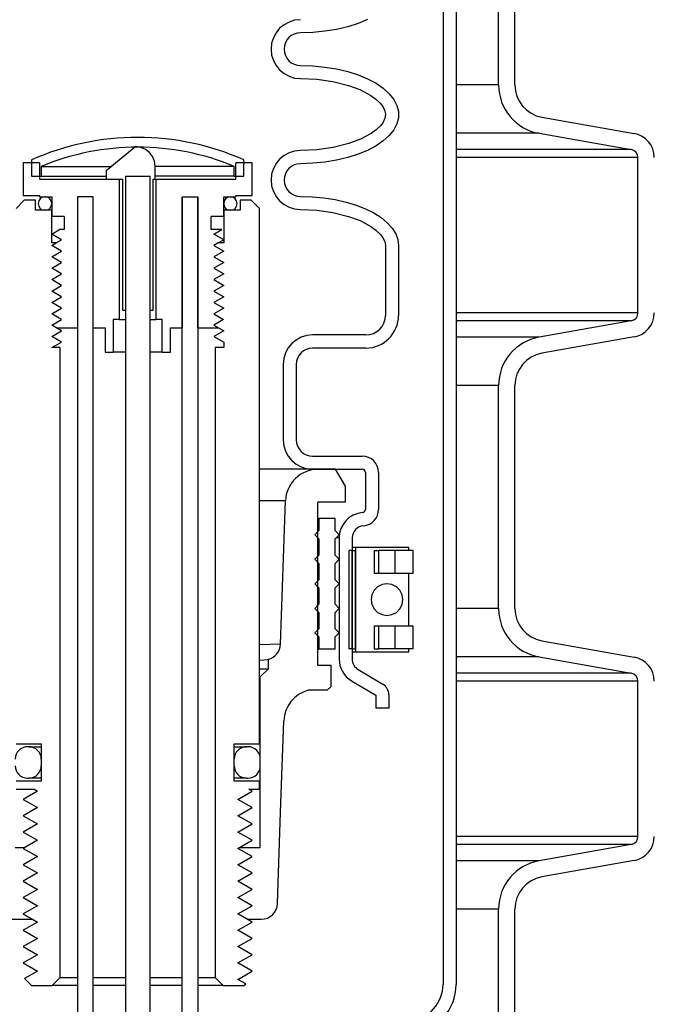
# Model space of a CAD drawing. Extents: x -169 to 2224, y 0 to 2796.
# Tile 281 of 530: x 1610.39 to 1615.24, y 969.76 to 977.27. Entities that reach past the tile are written whole.
import ezdxf

# ---------------------------------------------------------------- set-up
doc = ezdxf.new("R2010")
doc.units = 0
doc.header["$MEASUREMENT"] = 0
doc.header["$PDSIZE"] = 1
doc.layers.get('DEFPOINTS').update_dxf_attribs({"linetype": 'CONTINUOUS'})
for name, color, linetype in [('DIM', 3, 'CONTINUOUS'), ('PEAGRAVEL-HATCH', 3, 'CONTINUOUS'), ('SPILL-BUCKET', 1, 'CONTINUOUS')]:
    doc.layers.add(name, color=color, linetype=linetype)
doc.styles.add('SIMPLEX', font='simplex')
doc.dimstyles.new('DIM64', dxfattribs={"dimscale": 64, "dimtxt": 0.09375, "dimasz": 0.09375, "dimexe": 0.0625, "dimexo": 0.0625, "dimgap": 0.046875, "dimtad": 1, "dimdec": 4, "dimzin": 3, "dimdsep": 46, "dimlunit": 4, "dimtxsty": 'SIMPLEX', "dimcen": 0, "dimclrd": 256, "dimclre": 256, "dimclrt": 256, "dimadec": 0, "dimazin": 0, "dimtfac": 1, "dimtdec": 4, "dimtmove": 0, "dimatfit": 3, "dimfxl": 1, "dimfrac": 2, "dimtolj": 1, "dimtzin": 0, "dimarcsym": 0})

# ---------------------------------------------------------------- blocks, each defined once
blk = doc.blocks.new('*D48')
at = {"layer": 'DEFPOINTS', "color": 0, "transparency": 16777216}
for p in [(2031.7725, 978.296), (1368.5472, 978.0147), (2031.7725, 700.5233)]:
    blk.add_point(p, dxfattribs=at)
at = {"layer": 'DIM', "lineweight": -2, "transparency": 16777216}
for p, q in [((2031.7725, 974.296), (2031.7725, 696.5233)), ((1368.5472, 974.0147), (1368.5472, 696.5233)), ((1374.5472, 700.5233), (2025.7725, 700.5233))]:
    blk.add_line(p, q, dxfattribs=at)
at = {"layer": 'DIM', "transparency": 16777216}
for points in [[(1374.5472, 701.5233), (1374.5472, 699.5233), (1368.5472, 700.5233)], [(2025.7725, 701.5233), (2025.7725, 699.5233), (2031.7725, 700.5233)]]:
    blk.add_solid(points, dxfattribs=at)
at = {"layer": 'DIM', "transparency": 16777216, "insert": (1700.1599, 708.0947), "char_height": 6, "attachment_point": 5, "style": 'SIMPLEX'}
blk.add_mtext('\\A1;55\'-3 1/4" (F.V. TANK SLAB)', dxfattribs=at)

msp = doc.modelspace()

# ---------------------------------------------------------------- hatches: boundary and pattern name
at = {"layer": 'PEAGRAVEL-HATCH'}
h = msp.add_hatch(dxfattribs=at)
h.set_pattern_fill('AR-SAND', color=256, scale=7.5, style=0)
h.set_pattern_definition([(37.5, (-621.578, -2e-13), (-0.47245, 14.45118), [0, -11.4, 0, -12.75, 0, -12.1875]), (7.5, (-621.578, -2e-13), (13.27333, 21.1661), [0, -6.15, 0, -10.275, 0, -3.9375]), (327.5, (-630.803, -2e-13), (23.356064, 0.04244), [0, -3.75, 0, -13.5, 0, -17.625]), (317.5, (-630.803, -2e-13), (22.54595, 6.58257), [0, -1.875, 0, -8.85, 0, -10.125])])
h.paths.add_polyline_path([(1637.69704, 960.78247), (1637.53536, 960.78249), (1637.39546, 961.97222), (1633.02843, 963.31274), (1632.95099, 965.18573), (1632.71678, 965.18573), (1632.71678, 966.78697), (1631.65188, 967.34159), (1631.64166, 978.01472), (1615.19741, 978.01472), (1615.19741, 967.23834), (1615.08641, 967.17425), (1614.3828, 967.05019), (1614.2348, 966.96474), (1614.17635, 966.80415), (1614.17635, 965.20292), (1613.8647, 965.20292), (1613.8647, 963.32993), (1609.49767, 961.9894), (1609.42023, 960.79968), (1609.29531, 960.79968), (1609.29613, 935.26579), (1637.69421, 935.26579)])
h.paths.add_polyline_path([(1637.69775, 934.26579), (1609.29613, 934.26579), (1609.29613, 916.69416), (1610.21057, 915.87408), (1611.69774, 915.52328), (1612.69774, 917.52328), (1617.69774, 917.52328), (1618.69774, 915.52328), (1628.19774, 915.52328), (1629.19774, 917.52328), (1634.19774, 917.52328), (1635.19774, 915.52328), (1636.67381, 915.87407), (1637.36962, 917.52328), (1637.00839, 923.08613), (1637.69286, 923.08616)])

# ---------------------------------------------------------------- linework, layer by layer
at = {"layer": 'SPILL-BUCKET', "color": 1, "linetype": 'Continuous'}
for p, q in [((1613.62735, 984.10802), (1613.62735, 969.91046)), ((1613.72728, 984.10802), (1613.72728, 969.91046)), ((1614.05144, 976.77633), (1614.05144, 978.47982)), ((1614.17635, 976.77633), (1614.17635, 978.47982)), ((1612.89852, 977.22122), (1612.81335, 977.20118)), ((1612.97798, 977.24644), (1612.89852, 977.22122)), ((1613.05051, 977.27644), (1612.97798, 977.24644)), ((1612.63138, 977.17782), (1612.53745, 977.17487)), ((1612.72384, 977.18664), (1612.63138, 977.17782)), ((1612.81335, 977.20118), (1612.72384, 977.18664)), ((1612.53745, 976.92504), (1612.63138, 976.92208)), ((1612.63138, 976.92208), (1612.72384, 976.91326)), ((1612.72384, 976.91326), (1612.81335, 976.89872)), ((1612.81335, 976.89872), (1612.89852, 976.87868)), ((1612.89852, 976.87868), (1612.97798, 976.85347)), ((1612.97798, 976.85347), (1613.05051, 976.82347)), ((1612.53745, 976.82511), (1612.66157, 976.81982)), ((1612.66157, 976.81982), (1612.78366, 976.80299)), ((1612.78366, 976.80299), (1612.90345, 976.77314)), ((1612.90345, 976.77314), (1612.99134, 976.74069)), ((1613.05051, 976.82347), (1613.11494, 976.78917)), ((1613.11494, 976.78917), (1613.17026, 976.75109)), ((1612.99134, 976.74069), (1613.07427, 976.69678)), ((1613.07427, 976.69678), (1613.11259, 976.6693)), ((1613.17026, 976.75109), (1613.2156, 976.70985)), ((1613.2156, 976.70985), (1613.25025, 976.6661)), ((1613.11259, 976.6693), (1613.14686, 976.63698)), ((1613.14686, 976.63698), (1613.16634, 976.61185)), ((1613.25025, 976.6661), (1613.27366, 976.62052)), ((1613.27366, 976.62052), (1613.28546, 976.57382)), ((1613.16634, 976.61185), (1613.18077, 976.58362)), ((1613.18077, 976.58362), (1613.18696, 976.55308)), ((1613.18696, 976.55308), (1613.18252, 976.52232)), ((1613.28546, 976.57382), (1613.28546, 976.52677)), ((1613.15039, 976.46762), (1613.11663, 976.43456)), ((1613.16929, 976.49352), (1613.15039, 976.46762)), ((1613.18252, 976.52232), (1613.16929, 976.49352)), ((1613.27366, 976.48008), (1613.25025, 976.43449)), ((1613.28546, 976.52677), (1613.27366, 976.48008)), ((1614.3828, 976.5303), (1615.08641, 976.40623)), ((1613.07858, 976.40659), (1612.99585, 976.36183)), ((1613.11663, 976.43456), (1613.07858, 976.40659)), ((1613.25025, 976.43449), (1613.2156, 976.39074)), ((1614.36111, 976.40728), (1615.06472, 976.28321)), ((1612.90788, 976.32884), (1612.78662, 976.2982)), ((1612.99585, 976.36183), (1612.90788, 976.32884)), ((1613.17026, 976.3495), (1613.11494, 976.31142)), ((1613.2156, 976.39074), (1613.17026, 976.3495)), ((1611.28071, 976.30684), (1611.05297, 976.12024)), ((1611.31867, 976.30006), (1611.28071, 976.30684)), ((1611.35413, 976.28511), (1611.31867, 976.30006)), ((1611.38467, 976.26202), (1611.35413, 976.28511)), ((1611.40806, 976.23153), (1611.38467, 976.26202)), ((1612.66281, 976.28091), (1612.53745, 976.27548)), ((1612.78662, 976.2982), (1612.66281, 976.28091)), ((1612.97798, 976.24712), (1612.89852, 976.2219)), ((1613.05051, 976.27712), (1612.97798, 976.24712)), ((1613.11494, 976.31142), (1613.05051, 976.27712)), ((1610.54446, 976.1827), (1610.41954, 976.1827)), ((1610.41954, 976.1827), (1610.41954, 975.93287)), ((1610.54446, 976.1827), (1610.54446, 976.05778)), ((1611.42291, 976.19596), (1611.40806, 976.23153)), ((1611.42811, 976.15771), (1611.42291, 976.19596)), ((1612.16835, 976.1827), (1612.04343, 976.1827)), ((1612.04343, 976.05778), (1612.04343, 976.1827)), ((1612.16835, 975.93287), (1612.16835, 976.1827)), ((1612.63138, 976.17851), (1612.53745, 976.17555)), ((1612.72384, 976.18732), (1612.63138, 976.17851)), ((1612.81335, 976.20187), (1612.72384, 976.18732)), ((1612.89852, 976.2219), (1612.81335, 976.20187)), ((1615.11633, 975.03718), (1615.11633, 976.22171)), ((1611.05297, 976.12024), (1611.05297, 976.05778)), ((1611.42811, 976.05778), (1611.42811, 976.15771)), ((1610.54446, 976.05778), (1611.15339, 976.05778)), ((1611.05297, 976.05778), (1611.17684, 976.05778)), ((1611.15339, 976.05778), (1611.15339, 974.98602)), ((1611.17684, 976.05778), (1611.17684, 975.05846)), ((1611.20087, 976.07991), (1611.20087, 975.05846)), ((1611.38825, 975.05846), (1611.38825, 976.07991)), ((1611.41105, 976.05778), (1611.42811, 976.05778)), ((1611.41105, 975.05846), (1611.41105, 976.05778)), ((1611.4345, 974.98602), (1611.4345, 976.05778)), ((1611.4345, 976.05778), (1612.04343, 976.05778)), ((1610.41954, 975.93287), (1610.54446, 975.93287)), ((1610.54446, 975.93287), (1610.54446, 975.92287)), ((1610.54446, 975.92287), (1610.6369, 975.92287)), ((1610.6369, 975.92287), (1610.6369, 975.77298)), ((1610.83426, 975.92287), (1610.83426, 974.92356)), ((1610.95418, 975.92287), (1610.83426, 975.92287)), ((1610.95418, 975.92287), (1610.83426, 975.92287)), ((1610.83426, 975.92287), (1610.83426, 964.6156)), ((1610.95418, 964.6156), (1610.95418, 975.92287)), ((1610.95418, 974.92356), (1610.95418, 975.92287)), ((1611.63371, 964.6156), (1611.63371, 975.92287)), ((1611.63371, 975.92287), (1611.63371, 974.92356)), ((1611.63371, 975.92287), (1611.75363, 975.92287)), ((1611.75363, 975.92287), (1611.75363, 964.6156)), ((1611.75363, 974.92356), (1611.75363, 975.92287)), ((1611.951, 975.77298), (1611.951, 975.92287)), ((1611.951, 975.92287), (1612.04343, 975.92287)), ((1612.04343, 975.93287), (1612.16835, 975.93287)), ((1612.04343, 975.92287), (1612.04343, 975.93287)), ((1612.53745, 975.92572), (1612.62779, 975.92299)), ((1612.62779, 975.92299), (1612.71681, 975.91483)), ((1612.71681, 975.91483), (1612.80322, 975.90137)), ((1612.80322, 975.90137), (1612.88575, 975.8828)), ((1612.88575, 975.8828), (1612.9632, 975.85939)), ((1612.53745, 975.82579), (1612.66202, 975.82047)), ((1612.66202, 975.82047), (1612.78454, 975.80351)), ((1612.78454, 975.80351), (1612.90475, 975.77342)), ((1612.9632, 975.85939), (1613.03445, 975.83148)), ((1613.03445, 975.83148), (1613.09845, 975.79948)), ((1613.09845, 975.79948), (1613.15426, 975.76386)), ((1610.73183, 975.77298), (1610.6369, 975.77298)), ((1610.73183, 975.77298), (1610.73183, 975.67305)), ((1611.85606, 975.67305), (1611.85606, 975.77298)), ((1611.951, 975.77298), (1611.85606, 975.77298)), ((1612.90475, 975.77342), (1612.99309, 975.7406)), ((1612.99309, 975.7406), (1613.07644, 975.69607)), ((1613.15426, 975.76386), (1613.20108, 975.72513)), ((1613.20108, 975.72513), (1613.23823, 975.68386)), ((1610.6369, 975.63807), (1610.69747, 975.67305)), ((1610.73183, 975.67305), (1610.69747, 975.67305)), ((1611.93629, 975.67305), (1611.85606, 975.67305)), ((1611.8757, 975.63807), (1611.93629, 975.67305)), ((1613.07644, 975.69607), (1613.11445, 975.66852)), ((1613.11445, 975.66852), (1613.1483, 975.63604)), ((1613.23823, 975.68386), (1613.26516, 975.64066)), ((1613.26516, 975.64066), (1613.28147, 975.59615)), ((1610.71219, 975.5946), (1610.6369, 975.63807)), ((1610.66978, 975.57011), (1610.71219, 975.5946)), ((1611.951, 975.5946), (1611.8757, 975.63807)), ((1611.90859, 975.57011), (1611.951, 975.5946)), ((1613.1483, 975.63604), (1613.16761, 975.61064)), ((1613.16761, 975.61064), (1613.18161, 975.58211)), ((1613.18161, 975.58211), (1613.187, 975.55098)), ((1613.28147, 975.59615), (1613.28694, 975.55098)), ((1613.187, 975.55098), (1613.187, 975.01767)), ((1613.28694, 975.55098), (1613.28694, 975.01767)), ((1611.17684, 975.05846), (1611.20087, 975.05846)), ((1611.38825, 975.05846), (1611.41105, 975.05846)), ((1611.10657, 974.98602), (1611.10657, 974.73619)), ((1611.15339, 974.98602), (1611.10657, 974.98602)), ((1611.15339, 974.98602), (1611.1658, 974.98602)), ((1611.1658, 974.98602), (1611.20083, 974.98602)), ((1611.38832, 974.98602), (1611.42244, 974.98602)), ((1611.42244, 974.98602), (1611.4345, 974.98602)), ((1611.48132, 974.98602), (1611.4345, 974.98602)), ((1611.48132, 974.73619), (1611.48132, 974.98602)), ((1615.06472, 974.97567), (1614.36111, 974.8516)), ((1610.66978, 974.92356), (1610.83426, 974.92356)), ((1610.95418, 974.92356), (1611.04412, 974.92356)), ((1611.04412, 974.92356), (1611.04412, 974.73619)), ((1611.54378, 974.92356), (1611.63371, 974.92356)), ((1611.54378, 974.73619), (1611.54378, 974.92356)), ((1611.75363, 974.92356), (1611.90859, 974.92356)), ((1613.03711, 974.86777), (1612.63053, 974.86777)), ((1615.08641, 974.85265), (1614.3828, 974.72859)), ((1613.03711, 974.76784), (1612.63053, 974.76784)), ((1611.04412, 974.73619), (1611.10657, 974.73619)), ((1611.113, 974.73619), (1611.10657, 974.73619)), ((1611.13185, 974.73619), (1611.113, 974.73619)), ((1611.16183, 974.73619), (1611.13185, 974.73619)), ((1611.20087, 974.73619), (1611.16183, 974.73619)), ((1611.42683, 974.73619), (1611.38826, 974.73619)), ((1611.4564, 974.73619), (1611.42683, 974.73619)), ((1611.47498, 974.73619), (1611.4564, 974.73619)), ((1611.48132, 974.73619), (1611.47498, 974.73619)), ((1611.48132, 974.73619), (1611.54378, 974.73619)), ((1612.40569, 974.64292), (1612.40569, 974.06757)), ((1612.50562, 974.64292), (1612.50562, 974.06757)), ((1614.05144, 972.77906), (1614.05144, 974.48255)), ((1614.17635, 972.77906), (1614.17635, 974.48255)), ((1612.63053, 973.94265), (1613.00965, 973.94265)), ((1612.63053, 973.84272), (1613.00965, 973.84272)), ((1613.03463, 973.81774), (1613.03463, 973.53668)), ((1613.13456, 973.81774), (1613.13456, 973.53668)), ((1612.83289, 973.31873), (1612.83289, 972.3939)), ((1612.93283, 973.31873), (1612.93283, 972.3939)), ((1612.93283, 973.24756), (1612.94556, 973.24756)), ((1612.94556, 973.24756), (1612.95864, 973.24756)), ((1612.95866, 973.24756), (1612.95866, 972.4481)), ((1612.95866, 973.24756), (1612.96455, 973.24756)), ((1612.96455, 973.24756), (1612.98191, 973.24756)), ((1612.98191, 973.24756), (1613.00971, 973.24756)), ((1613.00971, 973.24756), (1613.04633, 973.24756)), ((1613.04633, 973.24756), (1613.08966, 973.24756)), ((1613.08966, 973.24756), (1613.13718, 973.24756)), ((1613.13718, 973.24756), (1613.18611, 973.24756)), ((1613.18611, 973.24756), (1613.23362, 973.24756)), ((1613.23362, 973.24756), (1613.27695, 973.24756)), ((1613.27695, 973.24756), (1613.31358, 973.24756)), ((1613.31358, 973.24756), (1613.34138, 973.24756)), ((1613.34138, 973.24756), (1613.35873, 973.24756)), ((1613.35873, 973.24756), (1613.36463, 973.24756)), ((1613.36463, 973.22258), (1613.36463, 973.24756)), ((1612.93283, 973.22258), (1612.90784, 973.22258)), ((1612.90784, 973.22258), (1612.90784, 972.47309)), ((1612.93283, 973.22258), (1612.93283, 972.47309)), ((1612.93283, 972.47309), (1612.93283, 973.22258)), ((1612.93283, 973.22258), (1612.95781, 973.22258)), ((1612.95823, 973.22258), (1612.95781, 973.22258)), ((1612.95781, 972.47309), (1612.95781, 973.22258)), ((1612.95866, 973.22258), (1612.95823, 973.22258)), ((1613.10007, 973.22258), (1613.13645, 973.22258)), ((1613.10007, 973.22258), (1613.10007, 973.0477)), ((1613.19432, 973.22258), (1613.13644, 973.22258)), ((1613.13645, 973.0477), (1613.13645, 973.22258)), ((1613.25829, 973.22258), (1613.19432, 973.22258)), ((1613.30472, 973.22258), (1613.25829, 973.22258)), ((1613.25829, 973.22258), (1613.25829, 973.0477)), ((1613.34363, 973.22258), (1613.30472, 973.22258)), ((1613.37298, 973.22258), (1613.34363, 973.22258)), ((1613.37047, 973.22258), (1613.36463, 973.22258)), ((1613.37244, 973.22258), (1613.37047, 973.22258)), ((1613.39123, 973.22258), (1613.37298, 973.22258)), ((1613.39742, 973.22258), (1613.39123, 973.22258)), ((1613.39742, 973.0477), (1613.39742, 973.22258)), ((1612.95823, 973.0477), (1612.95781, 973.0477)), ((1612.95866, 973.0477), (1612.95823, 973.0477)), ((1613.13645, 973.0477), (1613.10007, 973.0477)), ((1613.19432, 973.0477), (1613.13644, 973.0477)), ((1613.25829, 973.0477), (1613.19432, 973.0477)), ((1613.30471, 973.0477), (1613.25829, 973.0477)), ((1613.34363, 973.0477), (1613.30471, 973.0477)), ((1613.37298, 973.0477), (1613.34363, 973.0477)), ((1613.37047, 973.0477), (1613.36463, 973.0477)), ((1613.36463, 972.64797), (1613.36463, 973.04768)), ((1613.37244, 973.0477), (1613.37047, 973.0477)), ((1613.39123, 973.0477), (1613.37298, 973.0477)), ((1613.39742, 973.0477), (1613.39123, 973.0477)), ((1612.9579, 972.93955), (1612.95864, 972.94046)), ((1612.95781, 972.64797), (1612.95823, 972.64797)), ((1612.95823, 972.64797), (1612.95866, 972.64797)), ((1613.10007, 972.64797), (1613.10007, 972.47309)), ((1613.10007, 972.64797), (1613.13645, 972.64797)), ((1613.13644, 972.64797), (1613.19432, 972.64797)), ((1613.13645, 972.47309), (1613.13645, 972.64797)), ((1613.19432, 972.64797), (1613.25829, 972.64797)), ((1613.25829, 972.64797), (1613.25829, 972.47309)), ((1613.25829, 972.64797), (1613.30471, 972.64797)), ((1613.30471, 972.64797), (1613.34363, 972.64797)), ((1613.34363, 972.64797), (1613.37298, 972.64797)), ((1613.36463, 972.64797), (1613.37047, 972.64797)), ((1613.37047, 972.64797), (1613.37244, 972.64797)), ((1613.37298, 972.64797), (1613.39123, 972.64797)), ((1613.39123, 972.64797), (1613.39742, 972.64797)), ((1613.39742, 972.47309), (1613.39742, 972.64797)), ((1614.3828, 972.53303), (1615.08641, 972.40896)), ((1612.93283, 972.47309), (1612.90784, 972.47309)), ((1612.93283, 972.47309), (1612.95781, 972.47309)), ((1612.93283, 972.4481), (1612.94556, 972.4481)), ((1612.94556, 972.4481), (1612.95864, 972.4481)), ((1612.95823, 972.47309), (1612.95781, 972.47309)), ((1612.95866, 972.47309), (1612.95823, 972.47309)), ((1612.95866, 972.4481), (1612.96455, 972.4481)), ((1612.96455, 972.4481), (1612.98191, 972.4481)), ((1612.98191, 972.4481), (1613.00971, 972.4481)), ((1613.00971, 972.4481), (1613.04633, 972.4481)), ((1613.04633, 972.4481), (1613.08966, 972.4481)), ((1613.08966, 972.4481), (1613.13718, 972.4481)), ((1613.10007, 972.47309), (1613.13645, 972.47309)), ((1613.19432, 972.47309), (1613.13644, 972.47309)), ((1613.13718, 972.4481), (1613.18611, 972.4481)), ((1613.18611, 972.4481), (1613.23362, 972.4481)), ((1613.25829, 972.47309), (1613.19432, 972.47309)), ((1613.23362, 972.4481), (1613.27695, 972.4481)), ((1613.30472, 972.47309), (1613.25829, 972.47309)), ((1613.27695, 972.4481), (1613.31358, 972.4481)), ((1613.34363, 972.47309), (1613.30472, 972.47309)), ((1613.31358, 972.4481), (1613.34138, 972.4481)), ((1613.34138, 972.4481), (1613.35873, 972.4481)), ((1613.37298, 972.47309), (1613.34363, 972.47309)), ((1613.35873, 972.4481), (1613.36463, 972.4481)), ((1613.36463, 972.4481), (1613.36463, 972.47309)), ((1613.37047, 972.47309), (1613.36463, 972.47309)), ((1613.37244, 972.47309), (1613.37047, 972.47309)), ((1613.39123, 972.47309), (1613.37298, 972.47309)), ((1613.39742, 972.47309), (1613.39123, 972.47309)), ((1614.36111, 972.41001), (1615.06472, 972.28595)), ((1612.97852, 972.31344), (1613.16694, 972.20104)), ((1612.92732, 972.22762), (1613.1127, 972.11704)), ((1615.11633, 971.03991), (1615.11633, 972.22444)), ((1613.1127, 972.11704), (1613.1127, 972.02027)), ((1613.21263, 972.12058), (1613.21263, 972.02027)), ((1613.21263, 972.02027), (1613.1127, 972.02027)), ((1612.03094, 971.72474), (1612.09002, 971.72474)), ((1612.09002, 971.72474), (1612.11686, 971.72474)), ((1612.09001, 971.48491), (1612.03094, 971.48491)), ((1612.11686, 971.48491), (1612.09001, 971.48491)), ((1610.35709, 970.95586), (1610.43268, 970.95586)), ((1612.0733, 970.95586), (1612.23081, 970.95586)), ((1615.06472, 970.9784), (1614.36111, 970.85433)), ((1615.08641, 970.85539), (1614.3828, 970.73132)), ((1614.05144, 969.28145), (1614.05144, 970.48529)), ((1614.17635, 969.28145), (1614.17635, 970.48529)), ((1610.21778, 970.40757), (1610.487, 970.40757)), ((1610.49064, 970.40757), (1610.52772, 970.38616))]:
    msp.add_line(p, q, dxfattribs=at)
at = {"layer": 'SPILL-BUCKET', "color": 7}
for p, q in [((1614.05144, 976.77633), (1613.72728, 976.77633)), ((1614.36111, 976.40728), (1613.72728, 976.40728)), ((1615.06472, 976.28322), (1613.72728, 976.28322)), ((1615.11633, 976.22171), (1613.72728, 976.22171)), ((1610.55695, 976.15487), (1611.09523, 976.15487)), ((1612.03094, 976.15487), (1611.42811, 976.15487)), ((1610.55695, 976.07992), (1611.05297, 976.07992)), ((1612.03094, 976.07992), (1611.42811, 976.07992)), ((1615.11633, 975.03718), (1613.72728, 975.03718)), ((1615.06472, 974.97567), (1613.72728, 974.97567)), ((1614.36111, 974.8516), (1613.72728, 974.8516)), ((1614.05144, 974.48255), (1613.72728, 974.48255)), ((1612.67264, 973.84272), (1612.22331, 973.84272)), ((1612.42296, 973.60161), (1612.22331, 973.60161)), ((1614.05144, 972.77906), (1613.72728, 972.77906)), ((1612.38477, 972.5079), (1612.22331, 972.50239)), ((1614.36111, 972.41001), (1613.72728, 972.41001)), ((1615.06472, 972.28595), (1613.72728, 972.28595)), ((1615.11633, 972.22444), (1613.72728, 972.22444)), ((1615.11633, 971.03991), (1613.72728, 971.03991)), ((1615.06472, 970.9784), (1613.72728, 970.9784)), ((1614.36111, 970.85434), (1613.72728, 970.85434)), ((1614.05144, 970.48529), (1613.72728, 970.48529))]:
    msp.add_line(p, q, dxfattribs=at)
at = {"layer": 'SPILL-BUCKET', "color": 7, "linetype": 'Continuous'}
for p, q in [((1610.482, 976.20423), (1610.482, 976.07992)), ((1612.10589, 976.07992), (1612.10589, 976.20423)), ((1610.55695, 976.15487), (1610.55695, 976.07992)), ((1612.03094, 976.07992), (1612.03094, 976.15487)), ((1610.482, 976.07992), (1610.55695, 976.07992)), ((1612.03094, 976.07992), (1612.10589, 976.07992)), ((1612.66953, 973.46798), (1612.67588, 973.46798)), ((1612.67588, 973.46798), (1612.678, 973.46798)), ((1612.80292, 973.46798), (1612.678, 973.46798)), ((1612.678, 973.46798), (1612.678, 973.37429)), ((1612.80292, 973.37429), (1612.80292, 973.46798)), ((1612.678, 973.37429), (1612.64677, 973.34306)), ((1612.64677, 973.34306), (1612.678, 973.31183)), ((1612.66953, 973.37429), (1612.67588, 973.37429)), ((1612.66953, 973.31183), (1612.67588, 973.31183)), ((1612.67588, 973.37429), (1612.678, 973.37429)), ((1612.67588, 973.31183), (1612.678, 973.31183)), ((1612.678, 973.31183), (1612.678, 973.18692)), ((1612.83415, 973.34306), (1612.80292, 973.37429)), ((1612.80292, 973.31183), (1612.83415, 973.34306)), ((1612.80292, 973.18692), (1612.80292, 973.31183)), ((1612.82711, 973.31873), (1612.80978, 973.31873)), ((1612.83289, 973.31873), (1612.82711, 973.31873)), ((1612.678, 973.18692), (1612.64677, 973.15569)), ((1612.66953, 973.18692), (1612.67588, 973.18692)), ((1612.67588, 973.18692), (1612.678, 973.18692)), ((1612.83415, 973.15569), (1612.80292, 973.18692)), ((1612.64677, 973.15569), (1612.678, 973.12446)), ((1612.66953, 973.12446), (1612.67588, 973.12446)), ((1612.67588, 973.12446), (1612.678, 973.12446)), ((1612.678, 973.12446), (1612.678, 972.99955)), ((1612.80292, 973.12446), (1612.83415, 973.15569)), ((1612.80292, 972.99955), (1612.80292, 973.12446)), ((1612.678, 972.99955), (1612.64677, 972.96832)), ((1612.64677, 972.96832), (1612.678, 972.93709)), ((1612.66953, 972.99955), (1612.67588, 972.99955)), ((1612.66953, 972.93709), (1612.67588, 972.93709)), ((1612.67588, 972.99955), (1612.678, 972.99955)), ((1612.67588, 972.93709), (1612.678, 972.93709)), ((1612.678, 972.93709), (1612.678, 972.81217)), ((1612.83415, 972.96832), (1612.80292, 972.99955)), ((1612.80292, 972.93709), (1612.83415, 972.96832)), ((1612.80292, 972.81217), (1612.80292, 972.93709)), ((1613.12677, 972.94562), (1613.09979, 972.91888)), ((1613.16076, 972.96278), (1613.12677, 972.94562)), ((1613.19844, 972.9687), (1613.16076, 972.96278)), ((1613.23612, 972.96278), (1613.19844, 972.9687)), ((1613.27011, 972.94562), (1613.23612, 972.96278)), ((1613.29709, 972.91888), (1613.27011, 972.94562)), ((1613.08247, 972.88518), (1613.07651, 972.84783)), ((1613.09979, 972.91888), (1613.08247, 972.88518)), ((1613.31441, 972.88518), (1613.29709, 972.91888)), ((1613.32037, 972.84783), (1613.31441, 972.88518)), ((1612.678, 972.81217), (1612.64677, 972.78095)), ((1612.66953, 972.81217), (1612.67588, 972.81217)), ((1612.67588, 972.81217), (1612.678, 972.81217)), ((1612.83415, 972.78095), (1612.80292, 972.81217)), ((1613.07651, 972.84783), (1613.08247, 972.81048)), ((1613.08247, 972.81048), (1613.09979, 972.77679)), ((1613.29709, 972.77679), (1613.31441, 972.81048)), ((1613.31441, 972.81048), (1613.32037, 972.84783)), ((1612.64677, 972.78095), (1612.678, 972.74972)), ((1612.66953, 972.74972), (1612.67588, 972.74972)), ((1612.67588, 972.74972), (1612.678, 972.74972)), ((1612.678, 972.74972), (1612.678, 972.6248)), ((1612.80292, 972.74972), (1612.83415, 972.78095)), ((1612.80292, 972.6248), (1612.80292, 972.74972)), ((1613.09979, 972.77679), (1613.12677, 972.75005)), ((1613.12677, 972.75005), (1613.16076, 972.73288)), ((1613.16076, 972.73288), (1613.19844, 972.72696)), ((1613.17499, 972.72687), (1613.17533, 972.72704)), ((1613.19844, 972.72696), (1613.23612, 972.73288)), ((1613.23612, 972.73288), (1613.27011, 972.75005)), ((1613.27011, 972.75005), (1613.29709, 972.77679)), ((1612.678, 972.6248), (1612.64677, 972.59357)), ((1612.64677, 972.59357), (1612.678, 972.56235)), ((1612.66953, 972.6248), (1612.67588, 972.6248)), ((1612.66953, 972.56235), (1612.67588, 972.56235)), ((1612.67588, 972.6248), (1612.678, 972.6248)), ((1612.67588, 972.56235), (1612.678, 972.56235)), ((1612.678, 972.56235), (1612.678, 972.46866)), ((1612.83415, 972.59357), (1612.80292, 972.6248)), ((1612.80292, 972.56235), (1612.83415, 972.59357)), ((1612.80292, 972.46866), (1612.80292, 972.56235)), ((1612.66953, 972.46866), (1612.67588, 972.46866)), ((1612.67588, 972.46866), (1612.678, 972.46866)), ((1612.80292, 972.46866), (1612.678, 972.46866)), ((1612.22334, 972.32024), (1612.26198, 972.32024)), ((1612.26198, 972.32024), (1612.28541, 972.32024)), ((1612.28541, 972.32024), (1612.29326, 972.32024)), ((1610.46202, 971.72474), (1610.45202, 971.72474)), ((1610.46202, 971.72474), (1610.47103, 971.72474)), ((1612.11686, 971.72474), (1612.12588, 971.72474)), ((1612.13587, 971.72474), (1612.12588, 971.72474)), ((1610.55695, 971.62981), (1610.55695, 971.57984)), ((1612.03094, 971.57984), (1612.03094, 971.62981)), ((1612.23081, 971.57984), (1612.23081, 971.62981)), ((1610.45202, 971.48491), (1610.46202, 971.48491)), ((1610.47103, 971.48491), (1610.46202, 971.48491)), ((1612.12588, 971.48491), (1612.11686, 971.48491)), ((1612.12588, 971.48491), (1612.13587, 971.48491))]:
    msp.add_line(p, q, dxfattribs=at)
at = {"layer": 'SPILL-BUCKET', "color": 8, "linetype": 'Continuous'}
for p, q in [((1611.20087, 976.07991), (1611.20026, 967.83555)), ((1611.20087, 976.07991), (1611.38825, 976.07991)), ((1611.20087, 976.07991), (1611.38825, 976.07991)), ((1611.38825, 967.83555), (1611.38825, 976.07991)), ((1610.70235, 969.96345), (1610.83426, 969.96345)), ((1610.95418, 969.96345), (1611.20088, 969.96345)), ((1611.38827, 969.96345), (1611.63371, 969.96345)), ((1611.75363, 969.96345), (1611.88554, 969.96345)), ((1610.83426, 969.90099), (1610.63989, 969.90099)), ((1611.20084, 969.90099), (1610.95418, 969.90099)), ((1611.63371, 969.90099), (1611.3882, 969.90099)), ((1611.948, 969.90099), (1611.75363, 969.90099))]:
    msp.add_line(p, q, dxfattribs=at)
at = {"layer": 'SPILL-BUCKET', "color": 3, "linetype": 'Continuous'}
for p, q in [((1610.53397, 975.87241), (1610.53397, 975.87041)), ((1610.6369, 975.87241), (1610.6369, 975.87041)), ((1611.951, 975.87041), (1611.951, 975.87241)), ((1612.00346, 975.92287), (1612.00146, 975.92287)), ((1612.05393, 975.87041), (1612.05393, 975.87241)), ((1610.58443, 975.81994), (1610.58643, 975.81994)), ((1612.00146, 975.81994), (1612.00346, 975.81994))]:
    msp.add_line(p, q, dxfattribs=at)
at = {"layer": 'SPILL-BUCKET', "linetype": 'Continuous'}
for p, q in [((1612.80541, 973.84272), (1612.67264, 973.84272)), ((1612.88036, 973.7129), (1612.80541, 973.84272)), ((1612.88036, 973.59289), (1612.88036, 973.7129)), ((1612.38477, 972.5079), (1612.42296, 973.60161)), ((1612.66951, 972.34375), (1612.66951, 973.59289)), ((1612.88036, 973.59289), (1612.66951, 973.59289)), ((1612.22331, 972.38599), (1612.25764, 972.38718)), ((1612.25764, 972.38718), (1612.2841, 972.38999)), ((1612.2841, 972.38999), (1612.29321, 972.39186)), ((1612.29326, 972.32024), (1612.29326, 972.39187)), ((1612.77106, 972.34375), (1612.66951, 972.34375)), ((1612.77106, 972.18544), (1612.77106, 972.34375)), ((1612.22893, 972.25779), (1612.2233, 972.25779)), ((1612.23081, 972.25779), (1612.22893, 972.25779)), ((1612.29326, 972.32024), (1612.23081, 972.25779)), ((1612.23081, 970.95586), (1612.23081, 972.25779)), ((1612.74199, 972.15637), (1612.77106, 972.18544)), ((1612.74199, 972.15637), (1612.5993, 972.15637)), ((1612.38614, 971.22543), (1612.41049, 971.92274)), ((1610.47103, 971.72474), (1610.49788, 971.72474)), ((1610.49788, 971.72474), (1610.55695, 971.72474)), ((1610.49787, 971.48491), (1610.47103, 971.48491)), ((1610.55695, 971.48491), (1610.49787, 971.48491)), ((1612.36179, 970.52812), (1612.38614, 971.22543)), ((1612.13126, 970.40757), (1612.23695, 970.40757))]:
    msp.add_line(p, q, dxfattribs=at)
for points in [[(1610.36458, 971.39997), (1610.41954, 971.39997), (1610.50263, 971.39997), (1610.50263, 971.39997), (1610.52772, 971.38547), (1610.41954, 971.32302), (1610.52772, 971.26056), (1610.41954, 971.1981), (1610.52772, 971.13564), (1610.41954, 971.07319), (1610.52772, 971.01073), (1610.41954, 970.94827), (1610.52772, 970.88582), (1610.41954, 970.82336), (1610.52772, 970.7609), (1610.41954, 970.69844), (1610.52772, 970.63599), (1610.41954, 970.57353), (1610.52772, 970.51107), (1610.41954, 970.44861), (1610.52772, 970.38616), (1610.41954, 970.3237), (1610.52772, 970.26124), (1610.41954, 970.19879), (1610.52772, 970.13633), (1610.41954, 970.07387), (1610.52772, 970.01141), (1610.42873, 969.95426), (1610.482, 969.90099), (1610.63989, 969.90099), (1610.70235, 969.96345), (1610.70235, 974.77266), (1610.6369, 974.77266), (1610.71219, 974.81213), (1610.6369, 974.8556), (1610.71219, 974.89907), (1610.6369, 974.94254), (1610.71219, 974.98602), (1610.6369, 975.02948), (1610.71219, 975.07296), (1610.6369, 975.11642), (1610.71219, 975.15989), (1610.6369, 975.20337), (1610.71219, 975.24683), (1610.6369, 975.29031), (1610.71219, 975.33378), (1610.6369, 975.37725), (1610.71219, 975.42072), (1610.6369, 975.46419), (1610.71219, 975.50766), (1610.6369, 975.55113), (1610.66978, 975.57011), (1610.6369, 975.57011), (1610.6369, 975.81994), (1610.51198, 975.81994), (1610.51198, 975.89689), (1610.42704, 975.89689), (1610.36458, 975.83443)], [(1610.36458, 971.74723), (1610.55695, 971.74723), (1610.55695, 971.46242), (1610.36458, 971.46242)]]:
    msp.add_lwpolyline(points, dxfattribs=at)
at = {"layer": 'SPILL-BUCKET', "color": 1, "linetype": 'Continuous'}
msp.add_lwpolyline([(1612.06017, 970.44861), (1612.16835, 970.51107), (1612.06017, 970.57353), (1612.16835, 970.63599), (1612.06017, 970.69844), (1612.16835, 970.7609), (1612.06017, 970.82336), (1612.16835, 970.88582), (1612.06017, 970.94827), (1612.16835, 971.01073), (1612.06017, 971.07319), (1612.16835, 971.13564), (1612.06017, 971.1981), (1612.16835, 971.26056), (1612.06017, 971.32302), (1612.16835, 971.38547), (1612.14325, 971.39997), (1612.16835, 971.39997), (1612.22331, 971.39997), (1612.22331, 971.46242), (1612.03094, 971.46242), (1612.03094, 971.74723), (1612.22331, 971.74723), (1612.22331, 975.83443), (1612.16085, 975.89689), (1612.07591, 975.89689), (1612.07591, 975.81994), (1611.951, 975.81994), (1611.951, 975.57011), (1611.90859, 975.57011), (1611.8757, 975.55113), (1611.951, 975.50766), (1611.8757, 975.46419), (1611.951, 975.42072), (1611.8757, 975.37725), (1611.951, 975.33378), (1611.8757, 975.29031), (1611.951, 975.24683), (1611.8757, 975.20337), (1611.951, 975.15989), (1611.8757, 975.11642), (1611.951, 975.07296), (1611.8757, 975.02948), (1611.94992, 974.98539), (1611.8757, 974.94254), (1611.951, 974.89907), (1611.8757, 974.8556), (1611.951, 974.81213), (1611.951, 974.77266), (1611.88554, 974.77266), (1611.88554, 969.96345), (1611.948, 969.90099), (1612.10589, 969.90099), (1612.11957, 969.91466), (1612.06017, 969.94896), (1612.16835, 970.01141), (1612.06017, 970.07387), (1612.16835, 970.13633), (1612.06017, 970.19879), (1612.16835, 970.26124), (1612.06017, 970.3237), (1612.16835, 970.38616)], close=True, dxfattribs=at)
for centre, radius, start, end in [((1612.53745, 977.04995), 0.22485, 90, 270), ((1612.53745, 977.04995), 0.12491, 90, 270), ((1614.42618, 976.77633), 0.37474, 180, 260), ((1614.42618, 976.77633), 0.24983, 180, 260.000001), ((1615.05388, 976.22171), 0.18737, 0, 80), ((1612.53745, 976.05064), 0.22485, 90, 270), ((1615.05388, 976.22171), 0.06246, 0, 80.000001), ((1612.53745, 976.05064), 0.12491, 90, 270), ((1613.03711, 975.01767), 0.1499, 270, 0), ((1613.03711, 975.01767), 0.24983, 270, 0), ((1615.05388, 975.03718), 0.06246, 279.999999, 0), ((1615.05388, 975.03718), 0.18737, 280, 0), ((1612.63053, 974.64292), 0.22485, 90, 180), ((1614.42618, 974.48255), 0.37474, 100, 180), ((1612.63053, 974.64292), 0.12491, 90, 180), ((1614.42618, 974.48255), 0.24983, 99.999999, 180), ((1612.63053, 974.06757), 0.22485, 180, 270), ((1612.63053, 974.06757), 0.12491, 180, 270), ((1613.00965, 973.81774), 0.12491, 0, 90), ((1613.00965, 973.81774), 0.02498, 0, 90), ((1613.00965, 973.53668), 0.02498, 274.424356, 0), ((1613.00965, 973.53668), 0.12491, 274.424356, 0), ((1613.02651, 973.31873), 0.19362, 94.424356, 180), ((1613.02651, 973.31873), 0.09369, 94.424356, 180), ((1614.42618, 972.77906), 0.37474, 180, 260), ((1614.42618, 972.77906), 0.24983, 180, 260.000001), ((1615.05388, 972.22444), 0.18737, 0, 80), ((1613.02651, 972.3939), 0.19362, 180, 239.183871), ((1613.02651, 972.3939), 0.09369, 180, 239.183869), ((1615.05388, 972.22444), 0.06246, 0, 80.000001), ((1613.11895, 972.12058), 0.09369, 0, 59.183869), ((1615.05388, 971.03991), 0.06246, 279.999999, 0), ((1615.05388, 971.03991), 0.18737, 280, 0), ((1614.42618, 970.48529), 0.37474, 100, 180), ((1614.42618, 970.48529), 0.24983, 99.999999, 180), ((1613.35254, 969.91046), 0.27481, 275, 0), ((1613.35254, 969.91046), 0.37474, 275, 0)]:
    msp.add_arc(centre, radius, start, end, dxfattribs=at)
at = {"layer": 'SPILL-BUCKET', "color": 7, "linetype": 'Continuous'}
for centre, radius, start, end in [((1611.29395, 974.37796), 1.99863, 90, 113.969481), ((1611.29395, 974.37796), 1.99863, 66.030519, 90), ((1611.29395, 974.37796), 1.92369, 67.473116, 112.526884), ((1610.45202, 971.62981), 0.09494, 90, 180), ((1610.46202, 971.62981), 0.09494, 0, 90), ((1612.12588, 971.62981), 0.09494, 90, 180), ((1612.13587, 971.62981), 0.09494, 0, 90), ((1610.45202, 971.57984), 0.09494, 180, 270), ((1610.46202, 971.57984), 0.09494, 270, 0), ((1612.12588, 971.57984), 0.09494, 180, 270), ((1612.13587, 971.57984), 0.09494, 270, 0)]:
    msp.add_arc(centre, radius, start, end, dxfattribs=at)
at = {"layer": 'SPILL-BUCKET', "color": 7}
for centre, start, end in [((1610.58443, 975.87241), 90, 180), ((1610.58443, 975.87041), 180, 270), ((1610.58643, 975.87241), 0, 90), ((1610.58643, 975.87041), 270, 0), ((1612.00146, 975.87241), 90, 180), ((1612.00146, 975.87041), 180, 270), ((1612.00346, 975.87241), 0, 90), ((1612.00346, 975.87041), 270, 0)]:
    msp.add_arc(centre, 0.05047, start, end, dxfattribs=at)
at = {"layer": 'SPILL-BUCKET', "linetype": 'Continuous'}
for centre, radius, start, end in [((1612.67264, 973.59289), 0.24983, 90, 178), ((1612.25993, 972.51226), 0.12491, 285.476702, 358), ((1612.66016, 971.91402), 0.24983, 104.885809, 178), ((1612.23695, 970.53248), 0.12491, 270, 358)]:
    msp.add_arc(centre, radius, start, end, dxfattribs=at)

# ---------------------------------------------------------------- dimensions: what is measured, and where the dimension line sits
at = {"layer": 'DIM'}
dim = msp.add_linear_dim(base=(2031.77254, 700.52328), p1=(1368.54722, 978.01471), p2=(2031.77254, 978.29596), angle=0, text='<> (F.V. TANK SLAB)', dimstyle='DIM64', dxfattribs=at)
dim.commit()
dim.dimension.update_dxf_attribs({"geometry": '*D48', "text_midpoint": (1700.15988, 708.09471)})

doc.saveas('drawing.dxf')
